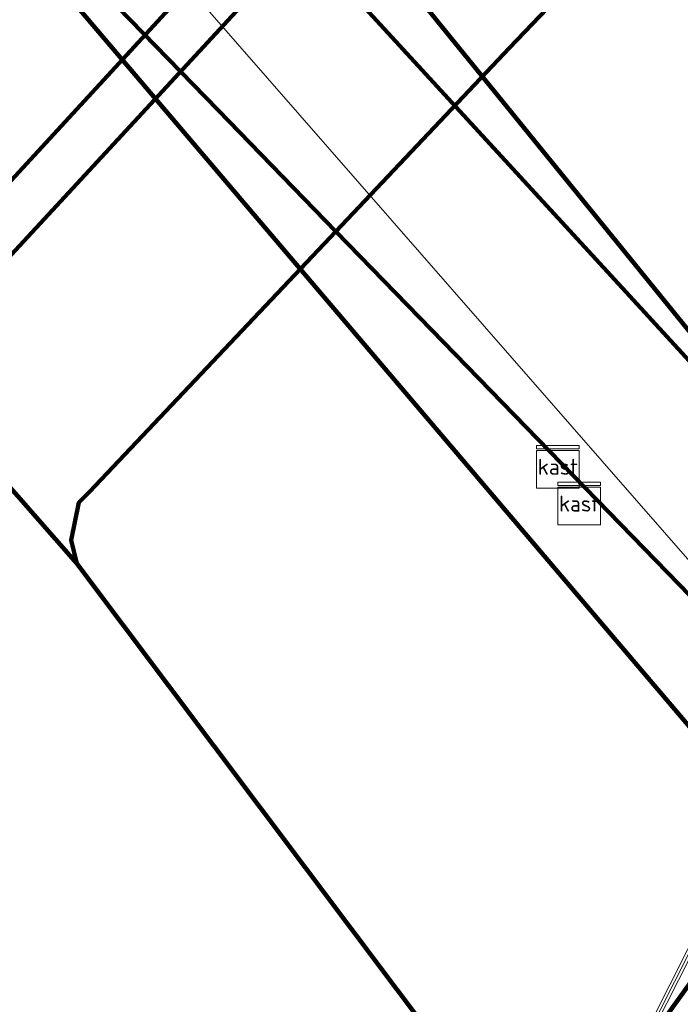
# Model space of a CAD drawing. Extents: x 152558 to 154479, y 462974 to 463683.
# Tile 471 of 638: x 154447 to 154459, y 462997 to 463015. Entities that reach past the tile are written whole.
import ezdxf
from ezdxf.enums import TextEntityAlignment as Align
from ezdxf.lldxf.tags import DXFTag

# ---------------------------------------------------------------- set-up
doc = ezdxf.new("R2010")
doc.units = 0
doc.header["$LTSCALE"] = 0.2
doc.layers.get('0').update_dxf_attribs({"linetype": 'CONTINUOUS'})
for name, color, linetype, lineweight in [('B-RO-KL-DATA_KABELBED_KPN BV-G', 90, 'CONTINUOUS', 100), ('B-RO-KL-DATA_KABELBED_PRORAIL-G', 90, 'CONTINUOUS', 100), ('B-RO-KL-DATA_MANTELBUIS_KPN BV-G', 90, 'CONTINUOUS', 100), ('B-RO-KL-DATA_MANTELBUIS_PRORAIL-G', 90, 'CONTINUOUS', 100), ('B-RO-KL-DATA_PRORAIL-G', 90, 'KL-DATA-N', 18), ('B-RO-KL-DATA_STEDIN NETBEHEER BV-G', 90, 'KL-DATA-N', 18), ('B-RO-KL-ET_LS_500 V_PRORAIL-G', 190, 'KL-LS-N', 18), ('B-RO-KL-ET_LS_HULPSTUK_GEMEENTE AMERSFOORT-S', 190, 'CONTINUOUS', 25), ('B-RO-KL-ET_LS_KABELBED_PRORAIL-G', 190, 'CONTINUOUS', 100), ('B-RO-KL-ET_LS_MANTELBUIS_PRORAIL-G', 190, 'CONTINUOUS', 100), ('B-RO-KL-ET_MS_10 KV_STEDIN NETBEHEER BV-G', 130, 'KL-MS-N', 18), ('B-RO-KL-OVERIG_KABELBED_PRORAIL-G', 8, 'CONTINUOUS', 100), ('B-RO-KL-OVERIG_MANTELBUIS_PRORAIL-G', 8, 'CONTINUOUS', 100), ('B-RO-KL-OVERIG_PRORAIL-G', 8, 'CONTINUOUS', 18), ('B-RO-KL-WATER_110_GEMEENTE AMERSFOORT-G', 170, 'KL-WATER-N', 18)]:
    doc.layers.add(name, color=color, linetype=linetype, lineweight=lineweight)
doc.styles.add('NLCS-ISO', font='NLCS-ISO.ttf')
tags = doc.linetypes.add('KL-DATA-N', pattern='A,4,-1,[101,NLCS.SHX,S=0.5,R=0,X=0,Y=0],-1,4,-1,["D",Standard,S=1,R=0,X=-0.25,Y=-0.5],-1.5', length=12.5).pattern_tags.tags
tags[18] = DXFTag(74, 10)
tags = doc.linetypes.add('KL-LS-N', pattern='A,4,-1,[103,NLCS.SHX,S=0.75,R=0,X=0,Y=0],-1,4,-1,["L",Standard,S=1,R=0,X=0,Y=-0.5],-2', length=13).pattern_tags.tags
tags[18] = DXFTag(74, 10)
tags = doc.linetypes.add('KL-MS-N', pattern='A,4,-1,[103,NLCS.SHX,S=0.75,R=0,X=0,Y=0],-1,4,-1,["M",Standard,S=1,R=0,X=0,Y=-0.5],-2', length=13).pattern_tags.tags
tags[18] = DXFTag(74, 10)
doc.linetypes.add('KL-WATER-N', pattern='A,7,-0.5,[168,NLCS.SHX,S=0.75,R=0,X=0.75,Y=0],-2', length=9.5)

# ---------------------------------------------------------------- blocks, each defined once
blk = doc.blocks.new('SKL-WTB_HULP_KAST-SO')
at = {"color": 0, "linetype": 'ByBlock', "lineweight": 18}
for points in [[(-2, 2), (2, 2), (2, 1.68), (-2, 1.68)], [(-2, 1.52), (2, 1.52), (2, -2), (-2, -2)]]:
    blk.add_lwpolyline(points, close=True, dxfattribs=at)
at = {"color": 0, "linetype": 'ByBlock', "lineweight": 18, "style": 'NLCS-ISO'}
blk.add_text('kast', height=1.5, dxfattribs=at).set_placement((0, 0), align=Align.MIDDLE_CENTER)
at = {"color": 0, "linetype": 'ByBlock', "lineweight": 18, "style": 'NLCS-ISO', "flags": 1}
for tag, p in [('TYPE', (2.5, 0)), ('LABEL', (2.5, -1.5)), ('OMSCHRIJVING', (2.5, -3))]:
    blk.add_attdef(tag, p, '', height=1, dxfattribs=at)

msp = doc.modelspace()

# ---------------------------------------------------------------- linework, layer by layer
at = {"layer": 'B-RO-KL-DATA_KABELBED_KPN BV-G', "flags": 128}
for points in [[(154466.873, 462993.108), (154430.422, 463036.003)], [(154466.873, 462993.108), (154439.094, 463025.799), (154431.348, 463034.914), (154430.431, 463035.993)], [(154423.629, 462987.809), (154440.422, 463004.351), (154461.123, 463026.754)]]:
    msp.add_lwpolyline(points, dxfattribs=at)
at = {"layer": 'B-RO-KL-DATA_KABELBED_PRORAIL-G', "flags": 128}
for points in [[(154446.401, 463017.775), (154450.397, 463013.663), (154452.601, 463011.394)], [(154452.601, 463011.394), (154454.392, 463009.551), (154458.366, 463005.461), (154462.046, 463001.674)]]:
    msp.add_lwpolyline(points, dxfattribs=at)
at = {"layer": 'B-RO-KL-DATA_MANTELBUIS_KPN BV-G', "flags": 128}
msp.add_lwpolyline([(154466.873, 462993.108), (154430.422, 463036.003)], dxfattribs=at)
at = {"layer": 'B-RO-KL-DATA_MANTELBUIS_PRORAIL-G', "flags": 128}
for points in [[(154446.401, 463017.775), (154450.397, 463013.663), (154452.601, 463011.394)], [(154452.601, 463011.394), (154454.392, 463009.551), (154458.366, 463005.461), (154462.046, 463001.674)]]:
    msp.add_lwpolyline(points, dxfattribs=at)
at = {"layer": 'B-RO-KL-DATA_PRORAIL-G', "flags": 128}
for points in [[(154446.401, 463017.775), (154450.397, 463013.663), (154452.601, 463011.394)], [(154446.401, 463017.775), (154450.397, 463013.663), (154452.601, 463011.394)], [(154446.401, 463017.775), (154450.397, 463013.663), (154452.601, 463011.394)], [(154446.401, 463017.775), (154450.397, 463013.663), (154452.601, 463011.394)], [(154446.401, 463017.775), (154450.397, 463013.663), (154452.601, 463011.394)], [(154446.401, 463017.775), (154450.397, 463013.663), (154452.601, 463011.394)], [(154452.601, 463011.394), (154454.392, 463009.551), (154458.366, 463005.461), (154462.046, 463001.674)], [(154452.601, 463011.394), (154454.392, 463009.551), (154458.366, 463005.461), (154462.046, 463001.674)], [(154452.601, 463011.394), (154454.392, 463009.551), (154458.366, 463005.461), (154462.046, 463001.674)], [(154452.601, 463011.394), (154454.392, 463009.551), (154458.366, 463005.461), (154462.046, 463001.674)], [(154452.601, 463011.394), (154454.392, 463009.551), (154458.366, 463005.461), (154462.046, 463001.674)], [(154452.601, 463011.394), (154454.392, 463009.551), (154458.366, 463005.461), (154462.046, 463001.674)]]:
    msp.add_lwpolyline(points, dxfattribs=at)
at = {"layer": 'B-RO-KL-DATA_STEDIN NETBEHEER BV-G', "flags": 128}
msp.add_lwpolyline([(154468.857, 463011.285), (154460.274, 463000), (154457.859, 462995.23)], dxfattribs=at)
at = {"layer": 'B-RO-KL-ET_LS_500 V_PRORAIL-G', "flags": 128}
for points in [[(154443.938, 463009.532), (154452.212, 463018.534), (154452.382, 463018.727)], [(154443.938, 463009.532), (154452.212, 463018.534), (154452.382, 463018.727)], [(154443.938, 463009.532), (154452.212, 463018.534), (154452.382, 463018.727)], [(154443.938, 463009.532), (154452.212, 463018.534), (154452.382, 463018.727)], [(154443.938, 463009.532), (154452.212, 463018.534), (154452.382, 463018.727)], [(154443.938, 463009.532), (154452.212, 463018.534), (154452.382, 463018.727)], [(154455.848, 463014.83), (154459.087, 463018.22)], [(154455.848, 463014.83), (154459.087, 463018.22)], [(154455.848, 463014.83), (154459.087, 463018.22)], [(154455.848, 463014.83), (154459.087, 463018.22)], [(154455.848, 463014.83), (154459.087, 463018.22)], [(154455.848, 463014.83), (154459.087, 463018.22)], [(154455.848, 463014.83), (154459.087, 463018.22)], [(154455.848, 463014.83), (154459.087, 463018.22)], [(154452.601, 463011.394), (154455.848, 463014.83)], [(154452.601, 463011.394), (154455.848, 463014.83)], [(154452.601, 463011.394), (154455.848, 463014.83)], [(154452.601, 463011.394), (154455.848, 463014.83)], [(154452.601, 463011.394), (154455.848, 463014.83)], [(154452.601, 463011.394), (154455.848, 463014.83)], [(154452.601, 463011.394), (154455.848, 463014.83)], [(154452.601, 463011.394), (154455.848, 463014.83)], [(154452.601, 463011.394), (154455.848, 463014.83)], [(154452.601, 463011.394), (154455.848, 463014.83)], [(154452.601, 463011.394), (154455.848, 463014.83)], [(154452.601, 463011.394), (154455.848, 463014.83)], [(154447.995, 463006.519), (154452.601, 463011.394)], [(154447.995, 463006.519), (154452.601, 463011.394)], [(154447.995, 463006.519), (154452.601, 463011.394)], [(154447.995, 463006.519), (154452.601, 463011.394)], [(154447.995, 463006.519), (154452.601, 463011.394)], [(154447.995, 463006.519), (154452.601, 463011.394)], [(154447.995, 463006.519), (154452.601, 463011.394)], [(154447.995, 463006.519), (154452.601, 463011.394)], [(154447.995, 463006.519), (154452.601, 463011.394)], [(154447.995, 463006.519), (154452.601, 463011.394)], [(154452.601, 463011.394), (154454.392, 463009.551), (154458.366, 463005.461), (154462.046, 463001.674)], [(154452.601, 463011.394), (154454.392, 463009.551), (154458.366, 463005.461), (154462.046, 463001.674)], [(154443.938, 463009.532), (154447.758, 463005.182)], [(154443.938, 463009.532), (154447.758, 463005.182)], [(154443.938, 463009.532), (154447.758, 463005.182)], [(154443.938, 463009.532), (154447.758, 463005.182)], [(154443.938, 463009.532), (154447.758, 463005.182)], [(154443.938, 463009.532), (154447.758, 463005.182)], [(154443.938, 463009.532), (154447.758, 463005.182)], [(154443.938, 463009.532), (154447.758, 463005.182)], [(154443.938, 463009.532), (154447.758, 463005.182)], [(154443.938, 463009.532), (154447.758, 463005.182)], [(154443.938, 463009.532), (154447.758, 463005.182)], [(154443.938, 463009.532), (154447.758, 463005.182)], [(154443.938, 463009.532), (154447.758, 463005.182)], [(154443.938, 463009.532), (154447.758, 463005.182)], [(154443.938, 463009.532), (154447.758, 463005.182)], [(154443.938, 463009.532), (154447.758, 463005.182)], [(154447.995, 463006.519), (154447.795, 463006.319), (154447.65, 463005.614), (154447.758, 463005.182)], [(154447.995, 463006.519), (154447.795, 463006.319), (154447.65, 463005.614), (154447.758, 463005.182)], [(154447.995, 463006.519), (154447.795, 463006.319), (154447.65, 463005.614), (154447.758, 463005.182)], [(154447.995, 463006.519), (154447.795, 463006.319), (154447.65, 463005.614), (154447.758, 463005.182)], [(154447.995, 463006.519), (154447.795, 463006.319), (154447.65, 463005.614), (154447.758, 463005.182)], [(154447.758, 463005.182), (154456.308, 462993.788)], [(154447.758, 463005.182), (154456.308, 462993.788)], [(154447.758, 463005.182), (154456.308, 462993.788)], [(154447.758, 463005.182), (154456.308, 462993.788)], [(154447.758, 463005.182), (154456.308, 462993.788)], [(154447.758, 463005.182), (154456.308, 462993.788)], [(154447.758, 463005.182), (154456.308, 462993.788)], [(154447.758, 463005.182), (154456.308, 462993.788)], [(154447.758, 463005.182), (154456.308, 462993.788)], [(154447.758, 463005.182), (154456.308, 462993.788)], [(154447.758, 463005.182), (154456.308, 462993.788)], [(154447.758, 463005.182), (154456.308, 462993.788)], [(154447.758, 463005.182), (154456.308, 462993.788)], [(154447.758, 463005.182), (154456.308, 462993.788)], [(154447.758, 463005.182), (154456.308, 462993.788)], [(154447.758, 463005.182), (154456.308, 462993.788)], [(154447.758, 463005.182), (154456.308, 462993.788)], [(154447.758, 463005.182), (154456.308, 462993.788)], [(154447.758, 463005.182), (154456.308, 462993.788)], [(154447.758, 463005.182), (154456.308, 462993.788)], [(154447.758, 463005.182), (154456.308, 462993.788)], [(154447.758, 463005.182), (154456.308, 462993.788)], [(154447.758, 463005.182), (154456.308, 462993.788)], [(154447.758, 463005.182), (154456.308, 462993.788)], [(154447.758, 463005.182), (154456.308, 462993.788)], [(154447.758, 463005.182), (154456.308, 462993.788)], [(154456.308, 462993.788), (154457.122, 462994.404), (154460.53, 462999.139), (154461.766, 463000.364)], [(154456.308, 462993.788), (154457.122, 462994.404), (154460.53, 462999.139), (154461.766, 463000.364)], [(154456.308, 462993.788), (154457.122, 462994.404), (154460.53, 462999.139), (154461.766, 463000.364)], [(154456.308, 462993.788), (154457.122, 462994.404), (154460.53, 462999.139), (154461.766, 463000.364)], [(154456.308, 462993.788), (154457.122, 462994.404), (154460.53, 462999.139), (154461.766, 463000.364)], [(154456.308, 462993.788), (154457.122, 462994.404), (154460.53, 462999.139), (154461.766, 463000.364)], [(154456.308, 462993.788), (154457.122, 462994.404), (154460.53, 462999.139), (154461.766, 463000.364)], [(154456.308, 462993.788), (154457.122, 462994.404), (154460.53, 462999.139), (154461.766, 463000.364)]]:
    msp.add_lwpolyline(points, dxfattribs=at)
at = {"layer": 'B-RO-KL-ET_LS_KABELBED_PRORAIL-G', "flags": 128}
for points in [[(154443.938, 463009.532), (154452.212, 463018.534), (154452.382, 463018.727)], [(154455.848, 463014.83), (154459.087, 463018.22)], [(154452.601, 463011.394), (154455.848, 463014.83)], [(154447.995, 463006.519), (154452.601, 463011.394)], [(154452.601, 463011.394), (154454.392, 463009.551), (154458.366, 463005.461), (154462.046, 463001.674)], [(154443.938, 463009.532), (154447.758, 463005.182)], [(154447.995, 463006.519), (154447.795, 463006.319), (154447.65, 463005.614), (154447.758, 463005.182)], [(154447.758, 463005.182), (154456.308, 462993.788)], [(154456.308, 462993.788), (154457.122, 462994.404), (154460.53, 462999.139), (154461.766, 463000.364)]]:
    msp.add_lwpolyline(points, dxfattribs=at)
at = {"layer": 'B-RO-KL-ET_LS_MANTELBUIS_PRORAIL-G', "flags": 128}
for points in [[(154443.938, 463009.532), (154452.212, 463018.534), (154452.382, 463018.727)], [(154455.848, 463014.83), (154459.087, 463018.22)], [(154452.601, 463011.394), (154455.848, 463014.83)], [(154447.995, 463006.519), (154452.601, 463011.394)], [(154452.601, 463011.394), (154454.392, 463009.551), (154458.366, 463005.461), (154462.046, 463001.674)], [(154443.938, 463009.532), (154447.758, 463005.182)], [(154447.758, 463005.182), (154456.308, 462993.788)], [(154456.308, 462993.788), (154457.122, 462994.404), (154460.53, 462999.139), (154461.766, 463000.364)]]:
    msp.add_lwpolyline(points, dxfattribs=at)
at = {"layer": 'B-RO-KL-ET_MS_10 KV_STEDIN NETBEHEER BV-G', "flags": 128}
for points in [[(154468.832, 463011.336), (154460.211, 463000), (154457.816, 462995.256), (154453.565, 462989.534)], [(154468.857, 463011.286), (154460.274, 463000), (154457.859, 462995.23), (154457.382, 462994.588)], [(154455.811, 462992.389), (154457.902, 462995.204), (154460.337, 463000), (154468.882, 463011.236)]]:
    msp.add_lwpolyline(points, dxfattribs=at)
at = {"layer": 'B-RO-KL-OVERIG_KABELBED_PRORAIL-G', "flags": 128}
for points in [[(154443.938, 463009.532), (154452.212, 463018.534), (154452.382, 463018.727)], [(154463.125, 463004.701), (154457.943, 463011.087), (154452.761, 463017.472)], [(154462.909, 463004.936), (154457.604, 463010.716), (154452.298, 463016.497)], [(154452.601, 463011.394), (154455.848, 463014.83)], [(154447.995, 463006.519), (154452.601, 463011.394)], [(154443.938, 463009.532), (154447.758, 463005.182)], [(154447.995, 463006.519), (154447.795, 463006.319), (154447.65, 463005.614), (154447.758, 463005.182)], [(154447.758, 463005.182), (154456.308, 462993.788)]]:
    msp.add_lwpolyline(points, dxfattribs=at)
at = {"layer": 'B-RO-KL-OVERIG_MANTELBUIS_PRORAIL-G', "flags": 128}
for points in [[(154443.938, 463009.532), (154452.212, 463018.534), (154452.382, 463018.727)], [(154462.909, 463004.936), (154457.604, 463010.716), (154452.298, 463016.497)], [(154452.601, 463011.394), (154455.848, 463014.83)], [(154447.995, 463006.519), (154452.601, 463011.394)], [(154443.938, 463009.532), (154447.758, 463005.182)], [(154447.758, 463005.182), (154456.308, 462993.788)]]:
    msp.add_lwpolyline(points, dxfattribs=at)
at = {"layer": 'B-RO-KL-OVERIG_PRORAIL-G', "flags": 128}
for points in [[(154443.938, 463009.532), (154452.212, 463018.534), (154452.382, 463018.727)], [(154443.938, 463009.532), (154452.212, 463018.534), (154452.382, 463018.727)], [(154443.938, 463009.532), (154452.212, 463018.534), (154452.382, 463018.727)], [(154443.938, 463009.532), (154452.212, 463018.534), (154452.382, 463018.727)], [(154463.125, 463004.701), (154457.943, 463011.087), (154452.761, 463017.472)], [(154462.909, 463004.936), (154457.604, 463010.716), (154452.298, 463016.497)], [(154462.909, 463004.936), (154457.604, 463010.716), (154452.298, 463016.497)], [(154452.601, 463011.394), (154455.848, 463014.83)], [(154452.601, 463011.394), (154455.848, 463014.83)], [(154452.601, 463011.394), (154455.848, 463014.83)], [(154452.601, 463011.394), (154455.848, 463014.83)], [(154452.601, 463011.394), (154455.848, 463014.83)], [(154452.601, 463011.394), (154455.848, 463014.83)], [(154447.995, 463006.519), (154452.601, 463011.394)], [(154447.995, 463006.519), (154452.601, 463011.394)], [(154447.995, 463006.519), (154452.601, 463011.394)], [(154447.995, 463006.519), (154452.601, 463011.394)], [(154447.995, 463006.519), (154452.601, 463011.394)], [(154447.995, 463006.519), (154452.601, 463011.394)], [(154443.938, 463009.532), (154447.758, 463005.182)], [(154443.938, 463009.532), (154447.758, 463005.182)], [(154443.938, 463009.532), (154447.758, 463005.182)], [(154443.938, 463009.532), (154447.758, 463005.182)], [(154447.995, 463006.519), (154447.795, 463006.319), (154447.65, 463005.614), (154447.758, 463005.182)], [(154447.995, 463006.519), (154447.795, 463006.319), (154447.65, 463005.614), (154447.758, 463005.182)], [(154447.995, 463006.519), (154447.795, 463006.319), (154447.65, 463005.614), (154447.758, 463005.182)], [(154447.758, 463005.182), (154456.308, 462993.788)], [(154447.758, 463005.182), (154456.308, 462993.788)], [(154447.758, 463005.182), (154456.308, 462993.788)], [(154447.758, 463005.182), (154456.308, 462993.788)], [(154447.758, 463005.182), (154456.308, 462993.788)], [(154447.758, 463005.182), (154456.308, 462993.788)], [(154447.758, 463005.182), (154456.308, 462993.788)], [(154447.758, 463005.182), (154456.308, 462993.788)], [(154447.758, 463005.182), (154456.308, 462993.788)], [(154447.758, 463005.182), (154456.308, 462993.788)]]:
    msp.add_lwpolyline(points, dxfattribs=at)
at = {"layer": 'B-RO-KL-WATER_110_GEMEENTE AMERSFOORT-G', "flags": 128}
msp.add_lwpolyline([(154416.096, 463054.599), (154463.276, 463000.567)], dxfattribs=at)

# ---------------------------------------------------------------- block references
at = {"layer": 'B-RO-KL-ET_LS_HULPSTUK_GEMEENTE AMERSFOORT-S', "xscale": 0.2, "yscale": 0.2, "zscale": 0.2}
for p in [(154456.752, 463006.989), (154457.149, 463006.301)]:
    msp.add_blockref('SKL-WTB_HULP_KAST-SO', p, dxfattribs=at)

doc.saveas('drawing.dxf')
